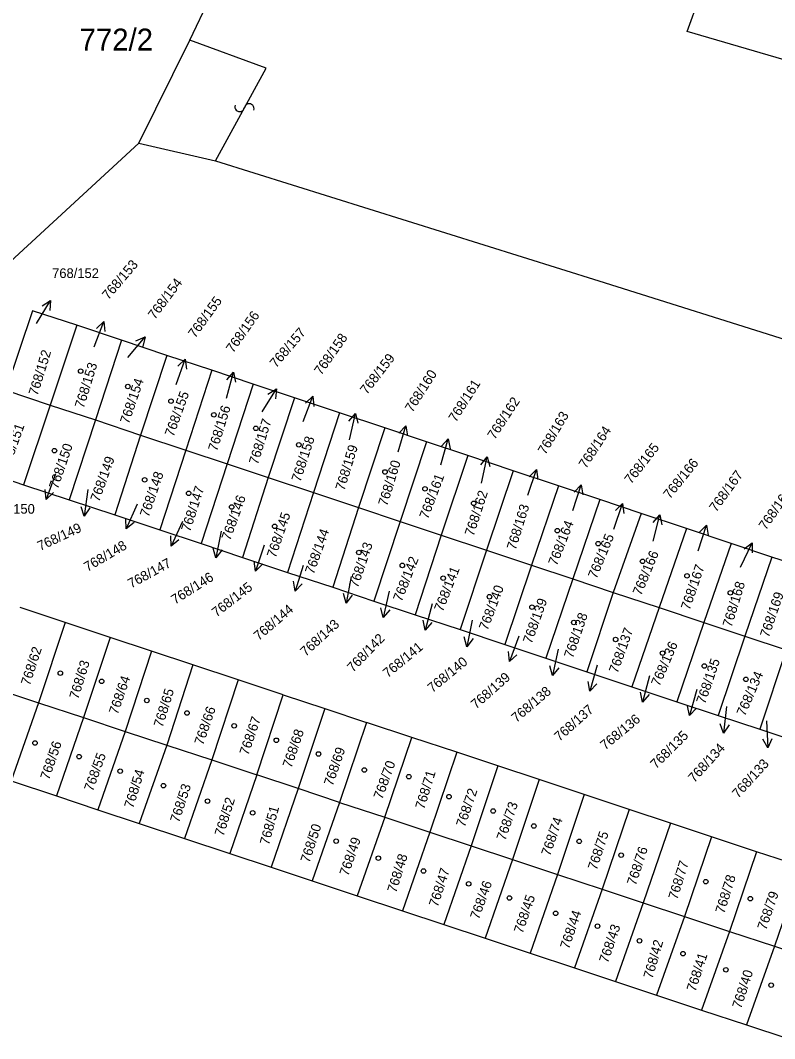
# Model space of a CAD drawing. Extents: x -469926 to -462499, y -1098642 to -1092733.
# Drawn here: x -465558.3 to -465499.9, y -1095087.2 to -1095008.2 of the extents above; entities that cross this region are included whole.
import ezdxf

# ---------------------------------------------------------------- set-up
doc = ezdxf.new("R2010")
doc.units = 0
for name, color, linetype in [('Vrstva 1', 7, 'Continuous'), ('Vrstva 16', 7, 'Continuous'), ('Vrstva 25', 7, 'Continuous'), ('Vrstva 4', 7, 'Continuous'), ('Vrstva 50', 7, 'Continuous'), ('Vrstva 51', 7, 'Continuous')]:
    doc.layers.add(name, color=color, linetype=linetype)

msp = doc.modelspace()

# ---------------------------------------------------------------- linework, layer by layer
at = {"layer": 'Vrstva 1'}
for p, q in [((-465545.21, -1095009.75), (-465542.11, -1095003.3)), ((-465506.66, -1095009.08), (-465504.57, -1095003.28)), ((-465453.46, -1095024.64), (-465506.66, -1095009.08)), ((-465549.15, -1095017.74), (-465545.21, -1095009.75)), ((-465562.51, -1095030.04), (-465549.15, -1095017.74)), ((-465549.15, -1095017.74), (-465543.22, -1095019.11)), ((-465543.22, -1095019.11), (-465513.51, -1095028.42)), ((-465513.51, -1095028.42), (-465421.31, -1095057.42)), ((-465557.39, -1095030.74), (-465559.47, -1095036.89)), ((-465553.96, -1095031.87), (-465557.39, -1095030.74)), ((-465553.96, -1095031.87), (-465556.03, -1095038.05)), ((-465550.5, -1095033.02), (-465553.96, -1095031.87)), ((-465550.5, -1095033.02), (-465552.53, -1095039.21)), ((-465546.99, -1095034.2), (-465550.5, -1095033.02)), ((-465546.99, -1095034.2), (-465549.02, -1095040.38)), ((-465543.49, -1095035.36), (-465546.99, -1095034.2)), ((-465543.49, -1095035.36), (-465545.52, -1095041.55)), ((-465540.3, -1095036.43), (-465543.49, -1095035.36)), ((-465559.47, -1095036.89), (-465556.03, -1095038.05)), ((-465540.3, -1095036.43), (-465542.32, -1095042.61)), ((-465537.09, -1095037.5), (-465540.3, -1095036.43)), ((-465537.09, -1095037.5), (-465539.12, -1095043.68)), ((-465533.59, -1095038.66), (-465537.09, -1095037.5)), ((-465556.03, -1095038.05), (-465558.1, -1095044.23)), ((-465556.03, -1095038.05), (-465552.53, -1095039.21)), ((-465552.53, -1095039.21), (-465554.55, -1095045.41)), ((-465552.53, -1095039.21), (-465549.02, -1095040.38)), ((-465533.59, -1095038.66), (-465535.62, -1095044.84)), ((-465530.08, -1095039.83), (-465533.59, -1095038.66)), ((-465530.08, -1095039.83), (-465532.12, -1095046.01)), ((-465526.87, -1095040.9), (-465530.08, -1095039.83)), ((-465549.02, -1095040.38), (-465551.03, -1095046.58)), ((-465549.02, -1095040.38), (-465545.52, -1095041.55)), ((-465545.52, -1095041.55), (-465547.53, -1095047.74)), ((-465545.52, -1095041.55), (-465542.32, -1095042.61)), ((-465526.87, -1095040.9), (-465528.91, -1095047.08)), ((-465523.66, -1095041.97), (-465526.87, -1095040.9)), ((-465523.66, -1095041.97), (-465525.72, -1095048.14)), ((-465520.14, -1095043.15), (-465523.66, -1095041.97)), ((-465561.54, -1095043.06), (-465558.1, -1095044.23)), ((-465542.32, -1095042.61), (-465544.33, -1095048.8)), ((-465542.32, -1095042.61), (-465539.12, -1095043.68)), ((-465520.14, -1095043.15), (-465522.21, -1095049.31)), ((-465516.63, -1095044.32), (-465520.14, -1095043.15)), ((-465539.12, -1095043.68), (-465541.13, -1095049.87)), ((-465539.12, -1095043.68), (-465535.62, -1095044.84)), ((-465558.1, -1095044.23), (-465554.55, -1095045.41)), ((-465516.63, -1095044.32), (-465518.72, -1095050.47)), ((-465513.43, -1095045.39), (-465516.63, -1095044.32)), ((-465554.55, -1095045.41), (-465551.03, -1095046.58)), ((-465535.62, -1095044.84), (-465537.63, -1095051.03)), ((-465535.62, -1095044.84), (-465532.12, -1095046.01)), ((-465513.43, -1095045.39), (-465515.52, -1095051.53)), ((-465510.22, -1095046.46), (-465513.43, -1095045.39)), ((-465532.12, -1095046.01), (-465534.13, -1095052.19)), ((-465532.12, -1095046.01), (-465528.91, -1095047.08)), ((-465551.03, -1095046.58), (-465547.53, -1095047.74)), ((-465528.91, -1095047.08), (-465530.94, -1095053.25)), ((-465528.91, -1095047.08), (-465525.72, -1095048.14)), ((-465510.22, -1095046.46), (-465512.38, -1095052.58)), ((-465506.71, -1095047.63), (-465510.22, -1095046.46)), ((-465547.53, -1095047.74), (-465544.33, -1095048.8)), ((-465506.71, -1095047.63), (-465508.83, -1095053.76)), ((-465503.25, -1095048.78), (-465506.71, -1095047.63)), ((-465525.72, -1095048.14), (-465527.75, -1095054.31)), ((-465525.72, -1095048.14), (-465522.21, -1095049.31)), ((-465503.25, -1095048.78), (-465505.35, -1095054.92)), ((-465500.08, -1095049.84), (-465503.25, -1095048.78)), ((-465544.33, -1095048.8), (-465541.13, -1095049.87)), ((-465522.21, -1095049.31), (-465524.26, -1095055.47)), ((-465522.21, -1095049.31), (-465518.72, -1095050.47)), ((-465541.13, -1095049.87), (-465537.63, -1095051.03)), ((-465500.08, -1095049.84), (-465502.17, -1095055.98)), ((-465496.9, -1095050.9), (-465500.08, -1095049.84)), ((-465537.63, -1095051.03), (-465534.13, -1095052.19)), ((-465518.72, -1095050.47), (-465520.78, -1095056.63)), ((-465518.72, -1095050.47), (-465515.52, -1095051.53)), ((-465515.52, -1095051.53), (-465517.6, -1095057.69)), ((-465515.52, -1095051.53), (-465512.38, -1095052.58)), ((-465534.13, -1095052.19), (-465530.94, -1095053.25)), ((-465512.38, -1095052.58), (-465514.42, -1095058.74)), ((-465512.38, -1095052.58), (-465508.83, -1095053.76)), ((-465530.94, -1095053.25), (-465527.75, -1095054.31)), ((-465554.87, -1095054.91), (-465558.37, -1095053.75)), ((-465527.75, -1095054.31), (-465524.26, -1095055.47)), ((-465508.83, -1095053.76), (-465510.94, -1095059.9)), ((-465508.83, -1095053.76), (-465505.35, -1095054.92)), ((-465554.87, -1095054.91), (-465556.93, -1095061.14)), ((-465551.38, -1095056.07), (-465554.87, -1095054.91)), ((-465505.35, -1095054.92), (-465507.44, -1095061.06)), ((-465505.35, -1095054.92), (-465502.17, -1095055.98)), ((-465524.26, -1095055.47), (-465520.78, -1095056.63)), ((-465551.38, -1095056.07), (-465553.44, -1095062.29)), ((-465548.17, -1095057.14), (-465551.38, -1095056.07)), ((-465520.78, -1095056.63), (-465517.6, -1095057.69)), ((-465502.17, -1095055.98), (-465504.24, -1095062.12)), ((-465502.17, -1095055.98), (-465498.97, -1095057.04)), ((-465548.17, -1095057.14), (-465550.22, -1095063.36)), ((-465544.96, -1095058.2), (-465548.17, -1095057.14)), ((-465498.97, -1095057.04), (-465501.03, -1095063.19)), ((-465544.96, -1095058.2), (-465547, -1095064.42)), ((-465541.47, -1095059.36), (-465544.96, -1095058.2)), ((-465517.6, -1095057.69), (-465514.42, -1095058.74)), ((-465514.42, -1095058.74), (-465510.94, -1095059.9)), ((-465541.47, -1095059.36), (-465543.51, -1095065.58)), ((-465537.96, -1095060.52), (-465541.47, -1095059.36)), ((-465560.42, -1095059.98), (-465556.93, -1095061.14)), ((-465540.01, -1095066.74), (-465537.96, -1095060.52)), ((-465537.96, -1095060.52), (-465534.74, -1095061.59)), ((-465510.94, -1095059.9), (-465507.44, -1095061.06)), ((-465556.93, -1095061.14), (-465559.06, -1095067.2)), ((-465556.93, -1095061.14), (-465553.44, -1095062.29)), ((-465507.44, -1095061.06), (-465504.24, -1095062.12)), ((-465534.74, -1095061.59), (-465536.8, -1095067.8)), ((-465534.74, -1095061.59), (-465531.52, -1095062.66)), ((-465504.24, -1095062.12), (-465501.03, -1095063.19)), ((-465553.44, -1095062.29), (-465555.55, -1095068.37)), ((-465553.44, -1095062.29), (-465550.22, -1095063.36)), ((-465531.52, -1095062.66), (-465533.59, -1095068.87)), ((-465528, -1095063.83), (-465531.52, -1095062.66)), ((-465550.22, -1095063.36), (-465552.34, -1095069.44)), ((-465550.22, -1095063.36), (-465547, -1095064.42)), ((-465501.03, -1095063.19), (-465497.53, -1095064.35)), ((-465547, -1095064.42), (-465549.13, -1095070.5)), ((-465547, -1095064.42), (-465543.51, -1095065.58)), ((-465530.1, -1095070.02), (-465528, -1095063.83)), ((-465524.52, -1095064.98), (-465528, -1095063.83)), ((-465524.52, -1095064.98), (-465526.59, -1095071.18)), ((-465521.32, -1095066.04), (-465524.52, -1095064.98)), ((-465543.51, -1095065.58), (-465545.62, -1095071.67)), ((-465543.51, -1095065.58), (-465540.01, -1095066.74)), ((-465521.32, -1095066.04), (-465523.39, -1095072.25)), ((-465518.12, -1095067.1), (-465521.32, -1095066.04)), ((-465540.01, -1095066.74), (-465542.11, -1095072.83)), ((-465536.8, -1095067.8), (-465540.01, -1095066.74)), ((-465559.06, -1095067.2), (-465555.55, -1095068.37)), ((-465518.12, -1095067.1), (-465520.19, -1095073.3)), ((-465514.63, -1095068.26), (-465518.12, -1095067.1)), ((-465555.55, -1095068.37), (-465552.34, -1095069.44)), ((-465536.8, -1095067.8), (-465538.91, -1095073.89)), ((-465533.59, -1095068.87), (-465536.8, -1095067.8)), ((-465514.63, -1095068.26), (-465516.7, -1095074.46)), ((-465511.14, -1095069.42), (-465514.63, -1095068.26)), ((-465533.59, -1095068.87), (-465535.71, -1095074.95)), ((-465533.59, -1095068.87), (-465530.1, -1095070.02)), ((-465552.34, -1095069.44), (-465549.13, -1095070.5)), ((-465530.1, -1095070.02), (-465532.24, -1095076.11)), ((-465530.1, -1095070.02), (-465526.59, -1095071.18)), ((-465511.14, -1095069.42), (-465513.24, -1095075.61)), ((-465507.95, -1095070.48), (-465511.14, -1095069.42)), ((-465549.13, -1095070.5), (-465545.62, -1095071.67)), ((-465507.95, -1095070.48), (-465510.05, -1095076.66)), ((-465504.76, -1095071.54), (-465507.95, -1095070.48)), ((-465545.62, -1095071.67), (-465542.11, -1095072.83)), ((-465526.59, -1095071.18), (-465528.72, -1095077.27)), ((-465526.59, -1095071.18), (-465523.39, -1095072.25)), ((-465504.76, -1095071.54), (-465506.87, -1095077.71)), ((-465501.27, -1095072.69), (-465504.76, -1095071.54)), ((-465523.39, -1095072.25), (-465525.51, -1095078.34)), ((-465523.39, -1095072.25), (-465520.19, -1095073.3)), ((-465542.11, -1095072.83), (-465538.91, -1095073.89)), ((-465501.27, -1095072.69), (-465503.38, -1095078.87)), ((-465497.78, -1095073.85), (-465501.27, -1095072.69)), ((-465538.91, -1095073.89), (-465535.71, -1095074.95)), ((-465520.19, -1095073.3), (-465522.3, -1095079.4)), ((-465520.19, -1095073.3), (-465516.7, -1095074.46)), ((-465497.78, -1095073.85), (-465499.89, -1095080.03)), ((-465516.7, -1095074.46), (-465518.83, -1095080.56)), ((-465516.7, -1095074.46), (-465513.24, -1095075.61)), ((-465535.71, -1095074.95), (-465532.24, -1095076.11)), ((-465513.24, -1095075.61), (-465515.38, -1095081.7)), ((-465513.24, -1095075.61), (-465510.05, -1095076.66)), ((-465532.24, -1095076.11), (-465528.72, -1095077.27)), ((-465510.05, -1095076.66), (-465512.2, -1095082.76)), ((-465510.05, -1095076.66), (-465506.87, -1095077.71)), ((-465528.72, -1095077.27), (-465525.51, -1095078.34)), ((-465506.87, -1095077.71), (-465509.02, -1095083.81)), ((-465506.87, -1095077.71), (-465503.38, -1095078.87)), ((-465525.51, -1095078.34), (-465522.3, -1095079.4)), ((-465522.3, -1095079.4), (-465518.83, -1095080.56)), ((-465503.38, -1095078.87), (-465505.54, -1095084.97)), ((-465503.38, -1095078.87), (-465499.89, -1095080.03)), ((-465499.89, -1095080.03), (-465502.05, -1095086.13)), ((-465499.89, -1095080.03), (-465496.68, -1095081.09)), ((-465518.83, -1095080.56), (-465515.38, -1095081.7)), ((-465515.38, -1095081.7), (-465512.2, -1095082.76)), ((-465512.2, -1095082.76), (-465509.02, -1095083.81)), ((-465509.02, -1095083.81), (-465505.54, -1095084.97)), ((-465505.54, -1095084.97), (-465502.05, -1095086.13)), ((-465502.05, -1095086.13), (-465498.84, -1095087.19))]:
    msp.add_line(p, q, dxfattribs=at)
at = {"layer": 'Vrstva 16'}
for p, q in [((-465557.08, -1095031.73), (-465555.993, -1095029.933)), ((-465552.61, -1095033.54), (-465551.872, -1095031.574)), ((-465550.01, -1095034.37), (-465548.668, -1095032.755)), ((-465546.27, -1095036.47), (-465545.559, -1095034.494)), ((-465542.37, -1095037.53), (-465541.822, -1095035.503)), ((-465539.6, -1095038.58), (-465538.481, -1095036.803)), ((-465536.43, -1095039.33), (-465535.662, -1095037.375)), ((-465532.84, -1095040.75), (-465532.375, -1095038.702)), ((-465529.06, -1095041.68), (-465528.457, -1095039.668)), ((-465525.76, -1095042.68), (-465525.167, -1095040.665)), ((-465522.59, -1095044.12), (-465522.146, -1095042.068)), ((-465519.01, -1095045.05), (-465518.333, -1095043.062)), ((-465555.62, -1095043.4), (-465556.331, -1095045.376)), ((-465553.1, -1095044.6), (-465553.392, -1095046.68)), ((-465515.51, -1095046.24), (-465514.863, -1095044.242)), ((-465549.28, -1095045.73), (-465550.13, -1095047.65)), ((-465512.34, -1095047.68), (-465511.657, -1095045.694)), ((-465545.78, -1095047.08), (-465546.662, -1095048.986)), ((-465509.3, -1095048.61), (-465508.776, -1095046.576)), ((-465542.77, -1095047.84), (-465543.193, -1095049.897)), ((-465505.8, -1095049.36), (-465505.153, -1095047.362)), ((-465502.53, -1095050.62), (-465501.622, -1095048.727)), ((-465539.45, -1095048.93), (-465540.106, -1095050.925)), ((-465536.42, -1095050.49), (-465537.04, -1095052.496)), ((-465532.71, -1095051.36), (-465533.083, -1095053.427)), ((-465529.74, -1095052.48), (-465530.206, -1095054.528)), ((-465526.43, -1095053.48), (-465526.953, -1095055.514)), ((-465523.33, -1095054.73), (-465523.728, -1095056.792)), ((-465519.69, -1095055.98), (-465520.425, -1095057.947)), ((-465516.65, -1095056.98), (-465517.093, -1095059.033)), ((-465513.62, -1095058.23), (-465514.187, -1095060.252)), ((-465509.57, -1095059.06), (-465510.117, -1095061.087)), ((-465505.89, -1095060.12), (-465506.471, -1095062.138)), ((-465503.59, -1095061.42), (-465503.828, -1095063.506)), ((-465500.49, -1095062.55), (-465500.395, -1095064.648))]:
    msp.add_line(p, q, dxfattribs=at)
for points in [[(-465556.655, -1095030.351), (-465555.993, -1095029.933), (-465556.056, -1095030.713)], [(-465552.445, -1095032.106), (-465551.872, -1095031.574), (-465551.79, -1095032.352)], [(-465549.385, -1095033.069), (-465548.668, -1095032.755), (-465548.846, -1095033.517)], [(-465546.126, -1095035.034), (-465545.559, -1095034.494), (-465545.467, -1095035.271)], [(-465542.342, -1095036.087), (-465541.822, -1095035.503), (-465541.667, -1095036.27)], [(-465539.15, -1095037.209), (-465538.481, -1095036.803), (-465538.558, -1095037.582)], [(-465536.244, -1095037.899), (-465535.662, -1095037.375), (-465535.593, -1095038.155)], [(-465532.871, -1095039.307), (-465532.375, -1095038.702), (-465532.189, -1095039.462)], [(-465528.993, -1095040.238), (-465528.457, -1095039.668), (-465528.323, -1095040.439)], [(-465525.701, -1095041.238), (-465525.167, -1095040.665), (-465525.029, -1095041.436)], [(-465522.636, -1095042.678), (-465522.146, -1095042.068), (-465521.952, -1095042.826)], [(-465518.89, -1095043.612), (-465518.333, -1095043.062), (-465518.227, -1095043.837)], [(-465555.765, -1095044.836), (-465556.331, -1095045.376), (-465556.424, -1095044.599)], [(-465515.412, -1095044.8), (-465514.863, -1095044.242), (-465514.746, -1095045.016)], [(-465552.948, -1095046.035), (-465553.392, -1095046.68), (-465553.641, -1095045.938)], [(-465512.216, -1095046.242), (-465511.657, -1095045.694), (-465511.554, -1095046.47)], [(-465549.526, -1095047.152), (-465550.13, -1095047.65), (-465550.167, -1095046.869)], [(-465509.29, -1095047.167), (-465508.776, -1095046.576), (-465508.612, -1095047.342)], [(-465505.702, -1095047.92), (-465505.153, -1095047.362), (-465505.036, -1095048.136)], [(-465546.051, -1095048.498), (-465546.662, -1095048.986), (-465546.686, -1095048.203)], [(-465502.24, -1095049.206), (-465501.622, -1095048.727), (-465501.609, -1095049.509)], [(-465542.709, -1095049.282), (-465543.193, -1095049.897), (-465543.395, -1095049.141)], [(-465539.555, -1095050.369), (-465540.106, -1095050.925), (-465540.22, -1095050.151)], [(-465536.499, -1095051.931), (-465537.04, -1095052.496), (-465537.168, -1095051.724)], [(-465532.614, -1095052.8), (-465533.083, -1095053.427), (-465533.303, -1095052.676)], [(-465529.709, -1095053.923), (-465530.206, -1095054.528), (-465530.392, -1095053.768)], [(-465526.44, -1095054.923), (-465526.953, -1095055.514), (-465527.118, -1095054.749)], [(-465523.251, -1095056.171), (-465523.728, -1095056.792), (-465523.939, -1095056.038)], [(-465519.852, -1095057.414), (-465520.425, -1095057.947), (-465520.508, -1095057.169)], [(-465516.603, -1095058.422), (-465517.093, -1095059.033), (-465517.287, -1095058.275)], [(-465513.661, -1095059.672), (-465514.187, -1095060.252), (-465514.335, -1095059.483)], [(-465509.597, -1095060.503), (-465510.117, -1095061.087), (-465510.273, -1095060.32)], [(-465505.941, -1095061.562), (-465506.471, -1095062.138), (-465506.614, -1095061.368)], [(-465503.401, -1095062.851), (-465503.828, -1095063.506), (-465504.096, -1095062.771)], [(-465500.077, -1095063.933), (-465500.395, -1095064.648), (-465500.776, -1095063.964)]]:
    msp.add_lwpolyline(points, dxfattribs=at)
at = {"layer": 'Vrstva 25'}
for centre in [(-465553.67, -1095035.42), (-465550.01, -1095036.62), (-465546.67, -1095037.75), (-465543.34, -1095038.81), (-465540.09, -1095039.86), (-465555.7, -1095041.59), (-465536.76, -1095041.14), (-465530.08, -1095043.24), (-465548.71, -1095043.85), (-465545.29, -1095044.9), (-465526.97, -1095044.55), (-465523.2, -1095045.68), (-465541.96, -1095045.96), (-465538.63, -1095047.46), (-465516.72, -1095047.8), (-465513.55, -1095048.8), (-465532.1, -1095049.49), (-465528.73, -1095050.49), (-465510.11, -1095050.17), (-465506.67, -1095051.3), (-465525.56, -1095051.48), (-465503.3, -1095052.61), (-465521.98, -1095052.92), (-465518.68, -1095053.73), (-465515.44, -1095054.92), (-465512.2, -1095056.23), (-465508.56, -1095057.29), (-465505.32, -1095058.29), (-465555.24, -1095058.84), (-465552.04, -1095059.48), (-465502.1, -1095059.33), (-465548.54, -1095060.96), (-465545.42, -1095061.94), (-465541.77, -1095062.93), (-465557.21, -1095064.26), (-465538.5, -1095064.05), (-465553.79, -1095065.32), (-465535.23, -1095065.11), (-465550.6, -1095066.45), (-465531.68, -1095066.36), (-465528.23, -1095066.87), (-465547.25, -1095067.57), (-465525.12, -1095068.42), (-465543.83, -1095068.77), (-465540.33, -1095069.68), (-465521.69, -1095069.54), (-465518.54, -1095070.7), (-465533.86, -1095071.87), (-465515.02, -1095071.89), (-465530.59, -1095073.2), (-465511.77, -1095072.96), (-465527.09, -1095074.19), (-465523.59, -1095075.18), (-465505.21, -1095075.02), (-465520.43, -1095076.28), (-465501.76, -1095076.34), (-465516.85, -1095077.47), (-465513.6, -1095078.47), (-465510.35, -1095079.6), (-465506.97, -1095080.6), (-465503.65, -1095081.85), (-465500.14, -1095083.04)]:
    msp.add_circle(centre, 0.175, dxfattribs=at)
at = {"layer": 'Vrstva 4'}
for p, q in [((-465539.3, -1095011.93), (-465545.21, -1095009.75)), ((-465543.22, -1095019.11), (-465539.3, -1095011.93))]:
    msp.add_line(p, q, dxfattribs=at)
at = {"layer": 'Vrstva 51'}
for centre, radius, start, end in [((-465541.341, -1095014.918), 0.376, 161.99036, 348.30149), ((-465540.603, -1095015.066), 0.377, 341.31432, 168.97753)]:
    msp.add_arc(centre, radius, start, end, dxfattribs=at)

# ---------------------------------------------------------------- texts
at = {"layer": 'Vrstva 50'}
for s, height, p in [('772/2', 1.7, (-465553.747, -1095010.56)), ('768/152', 0.75, (-465555.879, -1095028.2)), ('768/150', 0.75, (-465560.847, -1095046.48))]:
    msp.add_text(s, height=height, dxfattribs=at).set_placement(p)
for s, rotation, p in [('768/153', 49.5, (-465551.521, -1095029.946)), ('768/154', 53.109, (-465547.919, -1095031.469)), ('768/155', 53.973, (-465544.797, -1095032.913)), ('768/156', 54.891, (-465541.848, -1095034.062)), ('768/157', 49.5, (-465538.513, -1095035.218)), ('768/158', 54.891, (-465535.019, -1095035.794)), ('768/152', 72.882, (-465557.012, -1095037.377)), ('768/159', 52.2, (-465531.485, -1095037.293)), ('768/153', 72.882, (-465553.432, -1095038.357)), ('768/160', 57.582, (-465527.957, -1095038.68)), ('768/154', 71.1, (-465549.938, -1095039.567)), ('768/161', 57.582, (-465524.579, -1095039.435)), ('768/155', 70.191, (-465546.473, -1095040.561)), ('768/162', 56.727, (-465521.57, -1095040.782)), ('768/156', 72.882, (-465543.095, -1095041.687)), ('768/157', 72.882, (-465539.933, -1095042.724)), ('768/163', 59.418, (-465517.64, -1095041.957)), ('768/151', 70.191, (-465559.234, -1095043.058)), ('768/164', 56.727, (-465514.496, -1095043.032)), ('768/158', 72.018, (-465536.638, -1095044.066)), ('768/150', 71.1, (-465555.443, -1095044.618)), ('768/159', 72.882, (-465533.23, -1095044.742)), ('768/165', 52.2, (-465510.99, -1095044.23)), ('768/149', 70.191, (-465552.243, -1095045.609)), ('768/160', 72.882, (-465529.913, -1095045.938)), ('768/166', 51.282, (-465507.988, -1095045.397)), ('768/148', 71.1, (-465548.398, -1095046.797)), ('768/167', 53.973, (-465504.398, -1095046.403)), ('768/161', 69.273, (-465526.748, -1095046.953)), ('768/147', 72.018, (-465545.189, -1095047.934)), ('768/162', 72.018, (-465523.211, -1095048.274)), ('768/168', 54.891, (-465500.557, -1095047.804)), ('768/146', 70.191, (-465542.077, -1095048.614)), ('768/145', 71.1, (-465538.558, -1095049.957)), ('768/163', 72.882, (-465519.945, -1095049.346)), ('768/164', 68.409, (-465516.759, -1095050.565)), ('768/149', 25.209, (-465556.807, -1095049.379)), ('768/144', 70.191, (-465535.607, -1095051.227)), ('768/148', 30.6, (-465553.137, -1095050.998)), ('768/143', 71.1, (-465532.188, -1095052.277)), ('768/165', 67.491, (-465513.684, -1095051.577)), ('768/166', 67.491, (-465510.222, -1095052.886)), ('768/147', 28.818, (-465549.752, -1095052.287)), ('768/142', 68.409, (-465528.789, -1095053.355)), ('768/146', 32.427, (-465546.35, -1095053.539)), ('768/141', 68.409, (-465525.604, -1095054.137)), ('768/167', 71.1, (-465506.46, -1095054.007)), ('768/145', 37.818, (-465543.138, -1095054.537)), ('768/168', 72.882, (-465503.215, -1095055.336)), ('768/140', 69.273, (-465522.13, -1095055.585)), ('768/169', 71.1, (-465500.325, -1095056.136)), ('768/139', 70.191, (-465518.711, -1095056.616)), ('768/144', 40.509, (-465539.863, -1095056.366)), ('768/138', 71.1, (-465515.516, -1095057.744)), ('768/143', 42.282, (-465536.228, -1095057.589)), ('768/142', 45.891, (-465532.562, -1095058.822)), ('768/137', 70.191, (-465512.045, -1095058.906)), ('768/141', 39.591, (-465529.856, -1095059.248)), ('768/136', 66.582, (-465508.8, -1095059.923)), ('768/62', 72.018, (-465557.615, -1095059.858)), ('768/63', 72.882, (-465553.857, -1095060.918)), ('768/140', 39.591, (-465526.397, -1095060.399)), ('768/135', 71.1, (-465505.266, -1095061.293)), ('768/139', 41.427, (-465523.016, -1095061.673)), ('768/134', 66.582, (-465502.175, -1095062.235)), ('768/64', 71.1, (-465550.799, -1095062.107)), ('768/65', 72.882, (-465547.318, -1095063.107)), ('768/138', 40.509, (-465519.886, -1095062.722)), ('768/137', 41.427, (-465516.553, -1095064.178)), ('768/66', 71.1, (-465544.175, -1095064.486)), ('768/67', 71.1, (-465540.677, -1095065.269)), ('768/136', 39.591, (-465513.008, -1095064.845)), ('768/68', 71.1, (-465537.336, -1095066.247)), ('768/135', 44.973, (-465509.06, -1095066.317)), ('768/56', 71.1, (-465556.118, -1095067.17)), ('768/134', 47.673, (-465506.1, -1095067.386)), ('768/55', 70.191, (-465552.727, -1095068.068)), ('768/69', 71.1, (-465534.133, -1095067.648)), ('768/70', 70.191, (-465530.291, -1095068.689)), ('768/133', 47.673, (-465502.695, -1095068.6)), ('768/54', 72.882, (-465549.601, -1095069.379)), ('768/71', 72.882, (-465527.04, -1095069.455)), ('768/53', 72.018, (-465546.045, -1095070.489)), ('768/52', 72.882, (-465542.596, -1095071.548)), ('768/72', 71.1, (-465523.888, -1095070.841)), ('768/51', 74.718, (-465539.08, -1095072.22)), ('768/73', 71.1, (-465520.749, -1095071.881)), ('768/74', 71.1, (-465517.281, -1095073.08)), ('768/50', 72.018, (-465535.939, -1095073.601)), ('768/49', 71.1, (-465532.927, -1095074.63)), ('768/75', 72.018, (-465513.668, -1095074.172)), ('768/76', 72.018, (-465510.636, -1095075.361)), ('768/48', 72.882, (-465529.21, -1095075.927)), ('768/47', 72.018, (-465525.989, -1095077.03)), ('768/77', 72.882, (-465507.418, -1095076.461)), ('768/78', 72.882, (-465503.776, -1095077.548)), ('768/46', 70.191, (-465522.8, -1095077.997)), ('768/45', 71.1, (-465519.411, -1095079.089)), ('768/79', 71.1, (-465500.535, -1095078.822)), ('768/44', 71.1, (-465515.824, -1095080.298)), ('768/43', 71.1, (-465512.801, -1095081.38)), ('768/42', 73.8, (-465509.348, -1095082.597)), ('768/41', 72.018, (-465506.01, -1095083.596)), ('768/40', 72.018, (-465502.472, -1095084.92))]:
    msp.add_text(s, height=0.75, rotation=rotation, dxfattribs=at).set_placement(p)

doc.saveas('drawing.dxf')
